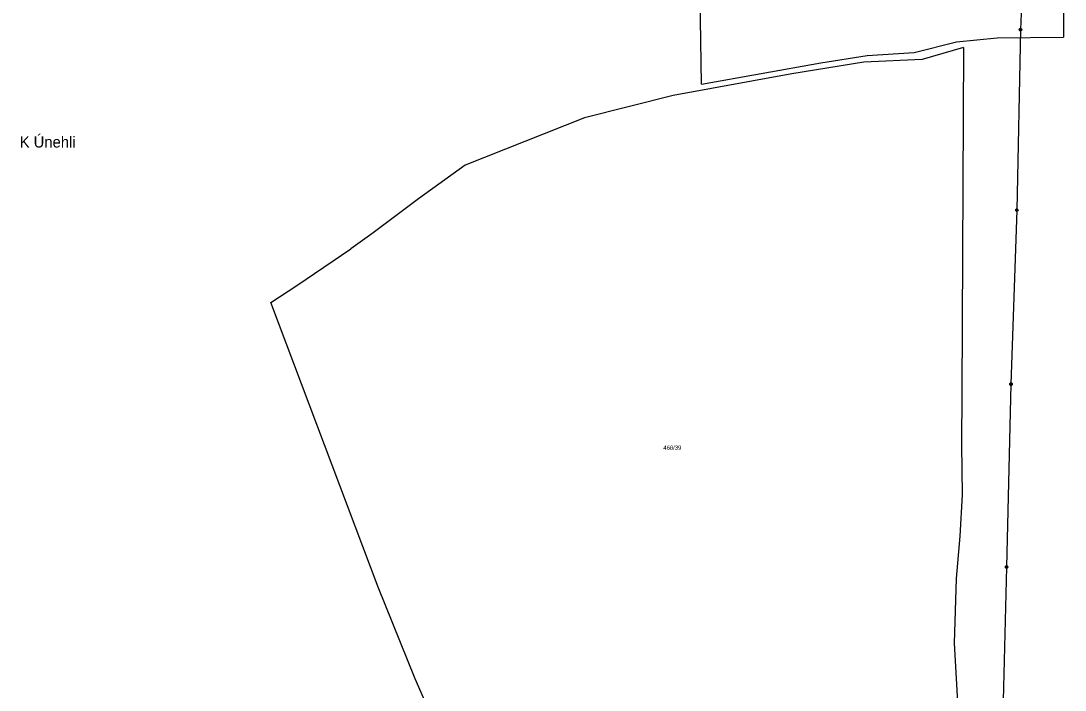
# Model space of a CAD drawing. Extents: x -852001 to -842497, y -1063614 to -1052182.
# Drawn here: x -845488.5 to -845073.5, y -1061888.4 to -1061622.3 of the extents above; entities that cross this region are included whole.
import ezdxf

# ---------------------------------------------------------------- set-up
doc = ezdxf.new("R2010")
doc.units = 0
for name, color, linetype in [('Default', 7, 'Continuous'), ('KN_HRANICE', 7, 'Continuous'), ('KN_PARCELY', 7, 'Continuous'), ('KN_VEDENI', 7, 'Continuous')]:
    doc.layers.add(name, color=color, linetype=linetype)

# ---------------------------------------------------------------- blocks, each defined once
blk = doc.blocks.new('601')
at = {"layer": 'Default'}
blk.add_lwpolyline([(-0.15, 0.48), (0.16, 0.48), (0.41, 0.3), (0.51, 0.01), (0.41, -0.28), (0.16, -0.46), (-0.15, -0.46), (-0.4, -0.28), (-0.5, 0.01), (-0.4, 0.3), (-0.15, 0.48), (-0.12, 0.44), (0.12, 0.44), (0.28, 0.36), (-0.28, 0.36), (-0.36, 0.28), (0.36, 0.28), (0.36, 0.2), (-0.36, 0.2), (-0.4, 0.12), (0.4, 0.12), (0.44, 0.04), (-0.44, 0.04), (-0.44, -0.04), (0.44, -0.04), (0.41, -0.12), (-0.4, -0.12), (-0.39, -0.2), (0.42, -0.2), (0.37, -0.28), (-0.35, -0.28), (-0.27, -0.36), (0.29, -0.36), (0.18, -0.44), (-0.16, -0.44)], dxfattribs=at)

msp = doc.modelspace()

# ---------------------------------------------------------------- linework, layer by layer
at = {"layer": 'KN_HRANICE'}
for p, q in [((-845218.03, -1061647.48), (-845220.76, -1061465.35)), ((-845218.03, -1061647.48), (-845220.76, -1061465.35)), ((-845073.47, -1061466.07), (-845074.14, -1061628.8)), ((-845073.47, -1061466.07), (-845074.14, -1061628.8)), ((-845133.49, -1061634.82), (-845116.6, -1061630.6)), ((-845133.49, -1061634.82), (-845116.6, -1061630.6)), ((-845116.6, -1061630.6), (-845100.53, -1061629.09)), ((-845116.6, -1061630.6), (-845100.53, -1061629.09)), ((-845100.53, -1061629.09), (-845074.14, -1061628.8)), ((-845100.53, -1061629.09), (-845074.14, -1061628.8)), ((-845152.19, -1061636.03), (-845133.49, -1061634.82)), ((-845152.19, -1061636.03), (-845133.49, -1061634.82)), ((-845113.86, -1061632.88), (-845130.23, -1061637.65)), ((-845113.86, -1061632.88), (-845130.23, -1061637.65)), ((-845113.86, -1061632.88), (-845114.51, -1061770.07)), ((-845113.86, -1061632.88), (-845114.51, -1061770.07)), ((-845218.03, -1061647.48), (-845170.59, -1061639.05)), ((-845218.03, -1061647.48), (-845170.59, -1061639.05)), ((-845153.54, -1061638.7), (-845182.09, -1061643.33)), ((-845153.54, -1061638.7), (-845182.09, -1061643.33)), ((-845170.59, -1061639.05), (-845152.19, -1061636.03)), ((-845170.59, -1061639.05), (-845152.19, -1061636.03)), ((-845130.23, -1061637.65), (-845153.54, -1061638.7)), ((-845130.23, -1061637.65), (-845153.54, -1061638.7)), ((-845182.09, -1061643.33), (-845229.27, -1061652.02)), ((-845182.09, -1061643.33), (-845229.27, -1061652.02)), ((-845229.27, -1061652.02), (-845264.57, -1061660.88)), ((-845229.27, -1061652.02), (-845264.57, -1061660.88)), ((-845264.57, -1061660.88), (-845312.01, -1061679.65)), ((-845264.57, -1061660.88), (-845312.01, -1061679.65)), ((-845312.01, -1061679.65), (-845330.45, -1061693.11)), ((-845312.01, -1061679.65), (-845330.45, -1061693.11)), ((-845330.45, -1061693.11), (-845349.06, -1061707.04)), ((-845330.45, -1061693.11), (-845349.06, -1061707.04)), ((-845349.06, -1061707.04), (-845357.36, -1061712.93)), ((-845349.06, -1061707.04), (-845357.36, -1061712.93)), ((-845378.92, -1061727.54), (-845357.36, -1061712.93)), ((-845378.92, -1061727.54), (-845357.36, -1061712.93)), ((-845389.23, -1061734.29), (-845378.92, -1061727.54)), ((-845389.23, -1061734.29), (-845378.92, -1061727.54)), ((-845346.49, -1061847.52), (-845389.23, -1061734.29)), ((-845346.49, -1061847.52), (-845389.23, -1061734.29)), ((-845114.51, -1061770.07), (-845114.7, -1061790.91)), ((-845114.51, -1061770.07), (-845114.7, -1061790.91)), ((-845114.7, -1061790.91), (-845114.36, -1061810.73)), ((-845114.7, -1061790.91), (-845114.36, -1061810.73)), ((-845114.36, -1061810.73), (-845115.36, -1061827.23)), ((-845114.36, -1061810.73), (-845115.36, -1061827.23)), ((-845115.36, -1061827.23), (-845116.72, -1061844)), ((-845115.36, -1061827.23), (-845116.72, -1061844)), ((-845116.72, -1061844), (-845117.56, -1061869.75)), ((-845116.72, -1061844), (-845117.56, -1061869.75)), ((-845331.76, -1061883.94), (-845346.49, -1061847.52)), ((-845331.76, -1061883.94), (-845346.49, -1061847.52)), ((-845117.56, -1061869.75), (-845115.87, -1061901.09)), ((-845117.56, -1061869.75), (-845115.87, -1061901.09)), ((-845321.09, -1061908.67), (-845331.76, -1061883.94)), ((-845321.09, -1061908.67), (-845331.76, -1061883.94))]:
    msp.add_line(p, q, dxfattribs=at)
at = {"layer": 'KN_VEDENI'}
for p, q in [((-845088.34, -1061556.57), (-845091.19, -1061625.79)), ((-845088.34, -1061556.57), (-845091.19, -1061625.79)), ((-845091.19, -1061625.79), (-845092.64, -1061697.55)), ((-845091.19, -1061625.79), (-845092.64, -1061697.55)), ((-845092.64, -1061697.55), (-845094.99, -1061766.78)), ((-845092.64, -1061697.55), (-845094.99, -1061766.78)), ((-845094.99, -1061766.78), (-845096.73, -1061839.49)), ((-845094.99, -1061766.78), (-845096.73, -1061839.49)), ((-845096.73, -1061839.49), (-845098.59, -1061911.71)), ((-845096.73, -1061839.49), (-845098.59, -1061911.71))]:
    msp.add_line(p, q, dxfattribs=at)

# ---------------------------------------------------------------- block references
for p in [(-845091.19, -1061625.79), (-845091.19, -1061625.79), (-845092.64, -1061697.55), (-845092.64, -1061697.55), (-845094.99, -1061766.78), (-845094.99, -1061766.78), (-845096.73, -1061839.49), (-845096.73, -1061839.49)]:
    msp.add_blockref('601', p, dxfattribs=at)

# ---------------------------------------------------------------- texts
at = {"layer": 'KN_PARCELY'}
for s, height, p in [('K Únehli', 4.4, (-845489.03, -1061672.66)), ('K Únehli', 4.4, (-845489.03, -1061672.66)), ('468/39', 1.7, (-845233.19, -1061792.87)), ('468/39', 1.7, (-845233.19, -1061792.87))]:
    msp.add_text(s, height=height, dxfattribs=at).set_placement(p)

doc.saveas('drawing.dxf')
